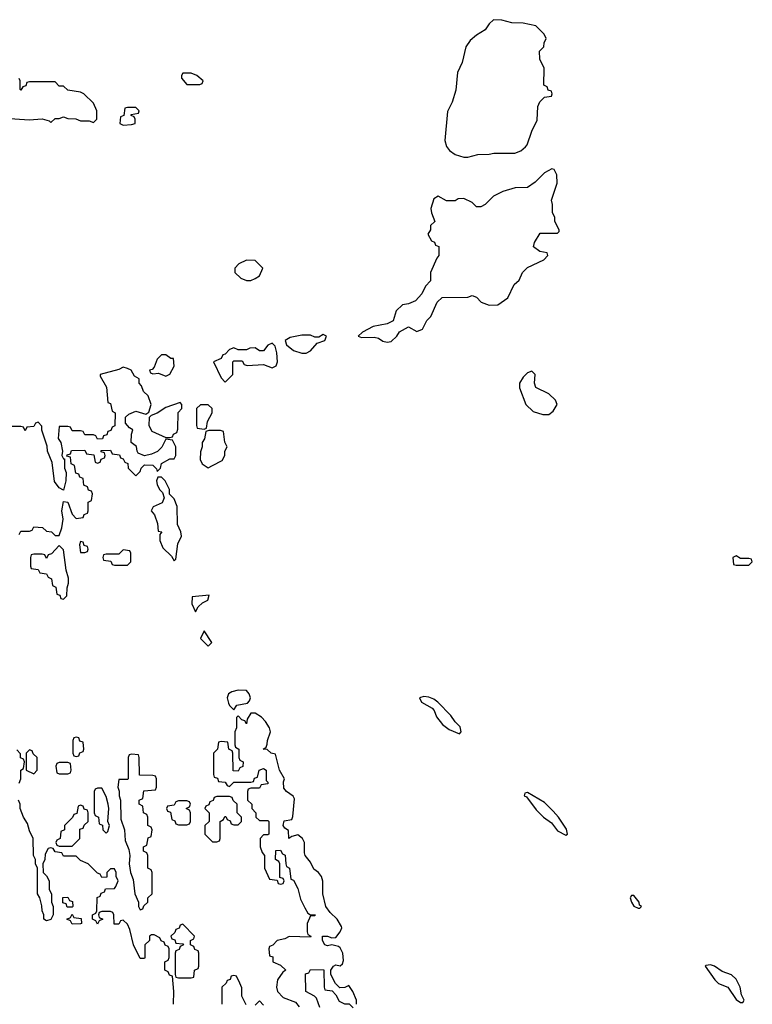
# Model space of a CAD drawing. Header units: inches. Extents: x 2348341 to 2479810, y 460419 to 613669.
# Tile 671 of 721: x 2455324 to 2458766, y 554170 to 558798. Entities that reach past the tile are written whole.
import ezdxf

# ---------------------------------------------------------------- set-up
doc = ezdxf.new("R2010")
doc.units = ezdxf.units.IN
doc.header["$MEASUREMENT"] = 0
doc.layers.add('C4555', color=7, linetype='Continuous')

msp = doc.modelspace()

# ---------------------------------------------------------------- linework, layer by layer
at = {"layer": 'C4555', "color": 2, "elevation": 42}
for points in [[(2457550, 558798), (2457530, 558778), (2457511.3, 558750), (2457470, 558725.2), (2457439.9, 558700.1), (2457420.7, 558670), (2457403.4, 558596.6), (2457380.7, 558550), (2457372.8, 558467.2), (2457356.3, 558410), (2457334, 558366), (2457320.7, 558230), (2457330, 558202), (2457343.5, 558183.5), (2457370, 558164.7), (2457410, 558151.3), (2457430, 558151.3), (2457476.4, 558163.6), (2457530, 558166), (2457551.1, 558171.1), (2457650, 558171.3), (2457678, 558182), (2457700.2, 558199.8), (2457708.7, 558210), (2457730, 558274), (2457754.6, 558325.4), (2457758, 558390), (2457768.4, 558411.6), (2457790, 558434), (2457822, 558438), (2457826, 558450), (2457822, 558462), (2457807.3, 558467.3), (2457802, 558482), (2457786, 558490), (2457788, 558570), (2457767.3, 558612.7), (2457766, 558650), (2457786, 558670), (2457788, 558690), (2457798, 558710), (2457788, 558730), (2457749.1, 558769.1), (2457690, 558782), (2457636.9, 558783.1), (2457590, 558795.3)], [(2456130, 558546), (2456090, 558546), (2456083.6, 558536.4), (2456083.6, 558523.6), (2456110, 558494), (2456170, 558494), (2456182, 558498), (2456186, 558510), (2456156.4, 558536.4)], [(2455870, 558386), (2455830, 558386), (2455818, 558382), (2455812.7, 558347.3), (2455798, 558342), (2455794, 558310), (2455810, 558302), (2455850, 558304.7), (2455866, 558310), (2455866, 558330), (2455862, 558342), (2455847.3, 558347.3), (2455847.3, 558352.7), (2455882, 558358), (2455886, 558370)], [(2457823.6, 558096.4), (2457790, 558078), (2457746.4, 558033.6), (2457710, 558008.7), (2457651.6, 558008.4), (2457594, 557990), (2457550, 557968), (2457511.1, 557928.9), (2457490, 557918), (2457470, 557918), (2457450, 557938), (2457410, 557958), (2457383.6, 557956.4), (2457370, 557946), (2457330, 557946), (2457290, 557968), (2457270, 557955.3), (2457256, 557910), (2457258, 557890), (2457274, 557850), (2457254, 557830), (2457254, 557810), (2457242, 557790), (2457258, 557758), (2457272.7, 557752.7), (2457278, 557738), (2457292.7, 557732.7), (2457294, 557690), (2457283.6, 557676.4), (2457254, 557610), (2457254, 557570), (2457230, 557546), (2457214, 557510), (2457183.6, 557476.4), (2457150, 557462), (2457122, 557458), (2457092, 557430), (2457078, 557382), (2457051, 557369), (2456984.5, 557355.5), (2456934, 557330), (2456914, 557310), (2456930, 557304.7), (2456990, 557306), (2457010, 557301), (2457030, 557286.8), (2457050, 557282.8), (2457070, 557286), (2457095.3, 557310), (2457108.7, 557331.3), (2457150, 557354), (2457190, 557332), (2457216, 557344), (2457236.4, 557383.6), (2457256.4, 557403.6), (2457286, 557470), (2457308.4, 557491.6), (2457430, 557494), (2457450, 557502), (2457470, 557494), (2457492, 557470), (2457530, 557456), (2457570, 557458), (2457618, 557490), (2457647.3, 557552.7), (2457670, 557574), (2457686, 557610), (2457710, 557634), (2457786, 557670), (2457806, 557690), (2457802, 557702), (2457768.4, 557708.4), (2457738, 557730), (2457742, 557750), (2457770, 557794), (2457850, 557794), (2457858, 557802), (2457858, 557810), (2457838, 557850), (2457838, 557870), (2457828, 557890), (2457828, 557930), (2457822, 557950), (2457848.7, 558030), (2457848.4, 558068.4), (2457834.6, 558094.6)], [(2456390, 557668), (2456354, 557650), (2456334, 557630), (2456334, 557610), (2456363.6, 557583.6), (2456390, 557572), (2456410, 557572), (2456430, 557582), (2456450, 557594), (2456466, 557630), (2456430, 557666)], [(2456750, 557318), (2456730, 557306), (2456710, 557306), (2456690, 557315.3), (2456650, 557315.3), (2456595.3, 557304.7), (2456572, 557290), (2456578, 557270), (2456610, 557242.8), (2456650, 557231), (2456670, 557231), (2456690, 557242), (2456722, 557278), (2456758, 557290), (2456766, 557310)], [(2456510, 557278), (2456490, 557268), (2456470, 557242), (2456450, 557242), (2456430, 557255.3), (2456405.4, 557254.6), (2456390, 557246), (2456350, 557246), (2456330, 557255.3), (2456310, 557248), (2456290, 557226), (2456278, 557222), (2456270, 557206), (2456234, 557190), (2456270, 557114), (2456290, 557094), (2456326, 557130), (2456326, 557190), (2456330, 557194), (2456370, 557194), (2456378, 557178), (2456392.7, 557172.7), (2456470, 557178), (2456510, 557162), (2456528.4, 557171.6), (2456535.3, 557190), (2456532.1, 557232.1), (2456524, 557264)], [(2456010, 557222), (2455990, 557222), (2455970, 557202), (2455955.3, 557164.7), (2455946, 557154), (2455934, 557150), (2455938, 557138), (2455950, 557134), (2455976.9, 557136.9), (2456010, 557122), (2456030, 557132), (2456049, 557170), (2456046, 557206), (2456034, 557206)], [(2457730, 557146), (2457710, 557138), (2457690, 557118), (2457672, 557090), (2457672.7, 557067.3), (2457702, 556990), (2457736.9, 556956.9), (2457782, 556942), (2457810, 556942.8), (2457830, 556958), (2457849, 556990), (2457842, 557010), (2457810, 557039), (2457748.9, 557068.9), (2457742, 557090), (2457746, 557130)], [(2456078, 556998), (2456010, 556975.3), (2455970, 556948.7), (2455942, 556938), (2455932, 556928), (2455931.3, 556890), (2455944.7, 556864.7), (2456010, 556834), (2456030, 556834), (2456042, 556838), (2456046, 556850), (2456062, 556858), (2456067.3, 556872.7), (2456068.7, 556951.3), (2456086, 556970), (2456086, 556990)], [(2456210, 556988), (2456172.7, 556987.3), (2456154, 556970), (2456154, 556890), (2456158, 556878), (2456190, 556874), (2456202, 556878), (2456206, 556910), (2456228, 556950), (2456228, 556970)], [(2456267.3, 556867.3), (2456212.7, 556867.3), (2456198, 556862), (2456191.6, 556828.4), (2456182, 556810), (2456182, 556790), (2456172.7, 556767.3), (2456172, 556730), (2456182, 556710), (2456210, 556692), (2456230, 556702), (2456274.6, 556725.4), (2456288, 556750), (2456288, 556770), (2456298, 556790), (2456287.3, 556812.7), (2456282, 556862)], [(2455990, 556648), (2455972.7, 556647.3), (2455966.8, 556630), (2455970, 556614), (2455981, 556590), (2455995.3, 556575.3), (2456002.8, 556550), (2455993.4, 556526.6), (2455951.6, 556508.4), (2455942, 556490), (2455958, 556470), (2455971.3, 556430), (2455974, 556394), (2455992, 556390), (2455982, 556378), (2455982, 556350), (2455996, 556316), (2456036.9, 556276.9), (2456050, 556254), (2456058, 556262), (2456066.2, 556333.8), (2456084, 556370), (2456081.2, 556390), (2456064.7, 556424.7), (2456064, 556510), (2456050, 556546), (2456028.4, 556568.4), (2456028, 556590), (2456008, 556630)], [(2455610, 556346), (2455604.7, 556330), (2455610, 556294), (2455630, 556294), (2455642, 556298), (2455646, 556310), (2455642, 556322), (2455627.3, 556327.3), (2455622, 556342)], [(2455510, 556326), (2455472.7, 556287.3), (2455458, 556282), (2455450, 556266), (2455442, 556282), (2455430, 556286), (2455390, 556286), (2455378, 556282), (2455374, 556270), (2455374, 556230), (2455378, 556218), (2455410, 556214), (2455418, 556198), (2455450, 556194), (2455458, 556178), (2455474, 556170), (2455478, 556138), (2455494, 556130), (2455498, 556098), (2455512.7, 556092.7), (2455518, 556078), (2455530, 556074), (2455546, 556090), (2455547.3, 556127.3), (2455553.2, 556150), (2455552.9, 556172.9), (2455542, 556210), (2455530, 556306)], [(2455810, 556306), (2455790, 556286), (2455730, 556286), (2455718, 556282), (2455714, 556270), (2455718, 556258), (2455752.7, 556252.7), (2455758, 556238), (2455770, 556234), (2455830, 556234), (2455846, 556250), (2455846, 556290), (2455842, 556302)], [(2458690, 556278), (2458674, 556270), (2458678, 556238), (2458690, 556234), (2458750, 556234), (2458766, 556250), (2458762, 556262), (2458750, 556266), (2458710, 556266)], [(2456213.6, 556093.6), (2456134, 556086), (2456132.7, 556052.7), (2456150, 556014), (2456162, 556038), (2456182.7, 556057.3), (2456208, 556070)], [(2456190, 555926), (2456174, 555890), (2456210, 555854), (2456226, 555870)], [(2456350, 555646), (2456320.7, 555639.3), (2456304.7, 555630), (2456298, 555610), (2456305.4, 555585.4), (2456310, 555574), (2456330, 555554), (2456344.7, 555575.3), (2456394.6, 555585.4), (2456404, 555596), (2456408.7, 555611.3), (2456402.7, 555630), (2456390, 555645.2)], [(2457222.8, 555617.2), (2457202, 555610), (2457212, 555590), (2457262, 555562), (2457271, 555551), (2457282, 555522), (2457310, 555484.7), (2457342, 555462), (2457390, 555442), (2457398, 555450), (2457393.6, 555473.6), (2457370, 555498), (2457350, 555528), (2457288.7, 555590), (2457270, 555604), (2457246.4, 555613.6)], [(2455590, 555426), (2455578, 555422), (2455574, 555410), (2455574, 555350), (2455578, 555338), (2455590, 555334), (2455602, 555338), (2455607.3, 555352.7), (2455622, 555358), (2455626, 555370), (2455622, 555402), (2455607.3, 555407.3), (2455602, 555422)], [(2455370, 555366), (2455354, 555350), (2455354, 555270), (2455390, 555254), (2455406, 555270), (2455406, 555330), (2455387.3, 555347.3), (2455382, 555362)], [(2455850, 555346), (2455838, 555342), (2455834, 555330), (2455834, 555230), (2455830, 555226), (2455790, 555226), (2455784.7, 555190), (2455792, 555172), (2455792, 555150), (2455798, 555130), (2455799.6, 555039.6), (2455816, 554990), (2455819.6, 554939.6), (2455836.9, 554896.9), (2455842, 554870), (2455838, 554830), (2455844.7, 554790), (2455856.9, 554756.9), (2455864.7, 554690), (2455882, 554650), (2455882, 554630), (2455890, 554614), (2455902, 554618), (2455907.3, 554632.7), (2455926, 554650), (2455926, 554670), (2455946, 554690), (2455946, 554790), (2455942, 554802), (2455926, 554810), (2455926, 554870), (2455922, 554882), (2455906, 554890), (2455906, 554910), (2455922, 554918), (2455927.3, 554952.7), (2455942, 554958), (2455946, 554990), (2455942, 555002), (2455926, 555010), (2455926, 555050), (2455922, 555062), (2455906, 555070), (2455902, 555102), (2455886, 555110), (2455886, 555130), (2455902, 555138), (2455907.3, 555172.7), (2455962, 555178), (2455966, 555190), (2455966, 555230), (2455962, 555242), (2455950, 555246), (2455887.3, 555247.3), (2455886, 555330), (2455882, 555342)], [(2455550, 555306), (2455510, 555306), (2455498, 555302), (2455494, 555290), (2455498, 555258), (2455510, 555254), (2455550, 555254), (2455562, 555258), (2455566, 555270), (2455562, 555302)], [(2455710, 555186), (2455690, 555186), (2455678, 555182), (2455674, 555170), (2455674, 555070), (2455678, 555058), (2455694, 555050), (2455698, 555018), (2455712.7, 555012.7), (2455714, 554990), (2455730, 554974), (2455738, 554982), (2455746, 555010), (2455738, 555030), (2455742, 555090), (2455739, 555110), (2455730, 555146)], [(2456310, 555146), (2456250, 555146), (2456238, 555142), (2456232.7, 555127.3), (2456218, 555122), (2456212.7, 555107.3), (2456198, 555102), (2456194, 555090), (2456214, 555070), (2456214, 555030), (2456194, 555010), (2456194, 554970), (2456230, 554934), (2456250, 554934), (2456262, 554938), (2456266, 554950), (2456266, 555030), (2456282, 555038), (2456287.3, 555052.7), (2456292.7, 555052.7), (2456298, 555038), (2456312.7, 555032.7), (2456318, 555018), (2456330, 555014), (2456350, 555014), (2456366, 555030), (2456366, 555050), (2456346, 555070), (2456346, 555110), (2456327.3, 555127.3), (2456322, 555142)], [(2457710, 555166), (2457698, 555162), (2457694, 555150), (2457704.7, 555144.7), (2457750, 555084.7), (2457784.7, 555050), (2457822.8, 555022.8), (2457850, 554984.7), (2457890, 554964.7), (2457898, 554970), (2457892.9, 554992.9), (2457855.3, 555050), (2457830, 555078), (2457790, 555118)], [(2455610, 555106), (2455598, 555102), (2455592.7, 555067.3), (2455578, 555062), (2455572.7, 555047.3), (2455534, 555010), (2455534, 554990), (2455518, 554982), (2455514, 554950), (2455498, 554942), (2455494, 554930), (2455498, 554918), (2455510, 554914), (2455570, 554914), (2455606, 554950), (2455607.3, 554992.7), (2455622, 554998), (2455627.3, 555012.7), (2455646, 555030), (2455646, 555070), (2455642, 555082), (2455627.3, 555087.3), (2455622, 555102)], [(2456110, 555126), (2456070, 555126), (2456058, 555122), (2456050, 555106), (2456018, 555102), (2456014, 555090), (2456018, 555078), (2456032.7, 555072.7), (2456038, 555038), (2456052.7, 555032.7), (2456058, 555018), (2456070, 555014), (2456110, 555014), (2456122, 555018), (2456126, 555030), (2456126, 555070), (2456122, 555082), (2456106, 555090), (2456122, 555098), (2456126, 555110), (2456122, 555122)], [(2455570, 554626), (2455547.3, 554627.3), (2455542, 554642), (2455527.3, 554647.3), (2455527.3, 554672.7), (2455550, 554674), (2455558, 554658), (2455572.7, 554652.7), (2455574, 554630)], [(2458210, 554682), (2458198, 554682), (2458192, 554670), (2458198, 554650), (2458210, 554632), (2458230, 554622), (2458238, 554622), (2458246, 554630), (2458236.4, 554636.4), (2458234, 554650)], [(2455570, 554546), (2455562, 554562), (2455546, 554570), (2455562, 554578), (2455570, 554594), (2455578, 554578), (2455612.7, 554572.7), (2455614, 554550), (2455610, 554548)], [(2456090, 554546), (2456078, 554542), (2456072.7, 554527.3), (2456058, 554522), (2456052.7, 554507.3), (2456034, 554490), (2456038, 554478), (2456052.7, 554472.7), (2456058, 554458), (2456090, 554454), (2456094, 554450), (2456078, 554442), (2456072.7, 554427.3), (2456058, 554422), (2456054, 554410), (2456054, 554310), (2456058, 554298), (2456070, 554294), (2456130, 554294), (2456142, 554298), (2456146, 554330), (2456162, 554338), (2456166, 554350), (2456166, 554410), (2456162, 554422), (2456147.3, 554427.3), (2456142, 554442), (2456126, 554450), (2456126, 554470), (2456142, 554478), (2456146, 554490)], [(2458570, 554355.1), (2458547.3, 554352.7), (2458544.7, 554350), (2458590, 554284.7), (2458607.9, 554267.9), (2458650.7, 554250.7), (2458690, 554192), (2458710, 554178), (2458722, 554178), (2458728, 554190), (2458715.1, 554215.1), (2458709, 554250), (2458690, 554288), (2458668.9, 554308.9), (2458624.7, 554324.7), (2458588, 554350)]]:
    msp.add_lwpolyline(points, close=True, dxfattribs=at)
for points in [[(2455210, 558338), (2455368, 558328), (2455430, 558332), (2455462, 558322), (2455470, 558314), (2455490, 558334), (2455510, 558334), (2455530, 558342), (2455550, 558334), (2455587.3, 558332.7), (2455610, 558322), (2455650, 558322), (2455670, 558314), (2455686, 558330), (2455686, 558370), (2455670, 558406), (2455626, 558450), (2455610, 558458), (2455550, 558466), (2455530, 558486), (2455510, 558486), (2455490, 558506), (2455370, 558506), (2455358, 558502), (2455352.7, 558487.3), (2455338, 558482), (2455330, 558466), (2455326, 558470), (2455326, 558510), (2455322, 558522)], [(2455322, 556378), (2455330, 556394), (2455370, 556394), (2455382, 556398), (2455390, 556414), (2455431.6, 556411.6), (2455450, 556394), (2455474, 556390), (2455490, 556374), (2455510, 556374), (2455522, 556410), (2455528.7, 556450), (2455522, 556490), (2455530, 556534), (2455550.9, 556530.9), (2455570, 556474), (2455590, 556454), (2455622, 556458), (2455627.3, 556472.7), (2455642, 556478), (2455646, 556490), (2455646, 556530), (2455662, 556538), (2455666, 556570), (2455662, 556582), (2455647.3, 556587.3), (2455642, 556602), (2455626, 556610), (2455622, 556642), (2455607.3, 556647.3), (2455602, 556662), (2455587.3, 556667.3), (2455582, 556702), (2455566, 556710), (2455562, 556742), (2455546, 556746), (2455547.3, 556752.7), (2455562, 556758), (2455567.3, 556772.7), (2455630, 556774), (2455638, 556758), (2455672.7, 556752.7), (2455678, 556718), (2455690, 556714), (2455702, 556718), (2455707.3, 556732.7), (2455722, 556738), (2455726, 556750), (2455722, 556762), (2455707.3, 556767.3), (2455707.3, 556772.7), (2455750, 556774), (2455758, 556758), (2455792.7, 556752.7), (2455798, 556738), (2455810, 556734), (2455818, 556718), (2455831.6, 556711.6), (2455834, 556690), (2455870, 556654), (2455890, 556674), (2455894, 556690), (2455910, 556706), (2455950, 556704.7), (2455966.8, 556686.8), (2455970, 556674), (2455986, 556690), (2455990, 556712), (2456030, 556734), (2456050, 556734), (2456058, 556750), (2456058, 556790), (2456042, 556822), (2456010, 556826), (2455991.3, 556788.7), (2455971.1, 556768.9), (2455943.5, 556756.5), (2455910, 556748.7), (2455881.2, 556761.2), (2455875.3, 556770), (2455872.5, 556792.5), (2455848, 556810), (2455848.7, 556850), (2455855.3, 556870), (2455839.3, 556879.3), (2455821.5, 556901.5), (2455821.2, 556930), (2455836.2, 556943.8), (2455870, 556957.3), (2455916.4, 556943.6), (2455930, 556954), (2455942, 556990), (2455928, 557030), (2455906, 557050), (2455896.4, 557076.4), (2455886, 557090), (2455886, 557110), (2455863.1, 557123.1), (2455848, 557150), (2455830, 557159), (2455810, 557164), (2455790, 557154), (2455702, 557130), (2455702, 557122), (2455731.1, 557071.1), (2455738, 556998), (2455750, 556994), (2455758, 556958), (2455772, 556950), (2455771.6, 556888.4), (2455758, 556882), (2455752.7, 556867.3), (2455738, 556862), (2455732.7, 556847.3), (2455718, 556842), (2455712.7, 556827.3), (2455690, 556826), (2455682, 556842), (2455670, 556846), (2455630, 556846), (2455622, 556862), (2455610, 556866), (2455570, 556866), (2455562, 556882), (2455550, 556886), (2455510, 556886), (2455504.7, 556830), (2455518, 556810), (2455524.7, 556770), (2455522, 556750), (2455530, 556734), (2455534, 556734), (2455534, 556690), (2455542, 556670), (2455541, 556630), (2455530, 556586), (2455510, 556598), (2455487, 556627), (2455476.4, 556716.4), (2455454, 556770), (2455453.6, 556793.6), (2455428.4, 556868.4), (2455427.3, 556887.3), (2455410, 556906), (2455398, 556902), (2455390, 556886), (2455358, 556882), (2455350, 556866), (2455342, 556882), (2455330, 556886), (2455210, 556886)], [(2456906, 554170), (2456906, 554190), (2456888.7, 554230), (2456870, 554258), (2456851.1, 554248.9), (2456828, 554248), (2456807.3, 554267.3), (2456786, 554310), (2456786, 554330), (2456798, 554350), (2456810, 554354.8), (2456830, 554351.3), (2456840.4, 554359.6), (2456844.7, 554375.3), (2456842.7, 554410), (2456830, 554435.3), (2456821.2, 554441.2), (2456790, 554449.3), (2456770, 554445.2), (2456758, 554450), (2456746, 554470), (2456746, 554490), (2456770, 554491), (2456790, 554482), (2456810, 554484.7), (2456829, 554510), (2456838, 554530), (2456836.4, 554536.4), (2456815.3, 554570), (2456782, 554602), (2456762, 554630), (2456748.7, 554690), (2456748.9, 554748.9), (2456742, 554770), (2456728, 554790), (2456705.2, 554805.2), (2456690, 554838), (2456666, 554870), (2456662, 554882), (2456662.7, 554930), (2456653.2, 554950), (2456630, 554966), (2456602, 554958), (2456588.7, 554948.7), (2456587.3, 554987.3), (2456570, 554998), (2456562, 555010), (2456567.3, 555032.7), (2456602, 555038), (2456608, 555052), (2456615.3, 555135.3), (2456609, 555149), (2456578, 555170), (2456565.6, 555185.6), (2456564, 555216), (2456568, 555230), (2456544, 555270), (2456526, 555346), (2456506, 555350), (2456487.3, 555367.3), (2456468, 555370), (2456482, 555378), (2456487.3, 555392.7), (2456488, 555410), (2456502, 555450), (2456498, 555470), (2456479.5, 555499.5), (2456459.6, 555519.6), (2456430, 555539), (2456410, 555538), (2456392, 555510), (2456390, 555488), (2456382, 555502), (2456367.3, 555507.3), (2456350, 555526), (2456342, 555518), (2456342, 555470), (2456334, 555450), (2456334, 555390), (2456338, 555378), (2456354, 555370), (2456354, 555330), (2456358, 555318), (2456374, 555310), (2456372.7, 555287.3), (2456358, 555282), (2456350, 555266), (2456327.3, 555267.3), (2456326, 555350), (2456322, 555362), (2456306, 555370), (2456302, 555402), (2456270, 555406), (2456258, 555402), (2456254, 555370), (2456234, 555350), (2456234, 555250), (2456238, 555238), (2456252.7, 555232.7), (2456258, 555218), (2456290, 555214), (2456298, 555198), (2456310, 555194), (2456330, 555214), (2456410, 555214), (2456422, 555218), (2456427.3, 555232.7), (2456442, 555238), (2456449, 555271), (2456470, 555278), (2456482, 555270), (2456482, 555222), (2456490, 555214), (2456490, 555206), (2456458, 555202), (2456450, 555186), (2456410, 555186), (2456398, 555182), (2456394, 555170), (2456394, 555130), (2456414, 555110), (2456414, 555090), (2456434, 555070), (2456434, 555050), (2456450, 555034), (2456490, 555034), (2456494, 555030), (2456494, 554970), (2456490, 554966), (2456470, 554966), (2456454, 554950), (2456454, 554910), (2456463.6, 554883.6), (2456474, 554870), (2456474, 554810), (2456498, 554758), (2456534, 554754), (2456538, 554738), (2456550, 554734), (2456562, 554738), (2456566, 554750), (2456562, 554762), (2456546, 554766), (2456546, 554830), (2456542, 554842), (2456526, 554850), (2456527.3, 554892.7), (2456550, 554894), (2456558, 554878), (2456571.6, 554871.6), (2456574, 554830), (2456578, 554818), (2456592, 554810), (2456598, 554758), (2456610, 554754), (2456630, 554714), (2456643.6, 554663.6), (2456663.6, 554623.6), (2456678, 554598), (2456690, 554591.3), (2456712, 554590), (2456710, 554586), (2456690, 554586), (2456674, 554550), (2456674, 554510), (2456678, 554498), (2456692, 554490), (2456690, 554486), (2456590, 554488), (2456570, 554478), (2456534, 554470), (2456512.7, 554447.3), (2456498, 554442), (2456494, 554430), (2456498, 554398), (2456512.7, 554392.7), (2456514, 554370), (2456550, 554354), (2456574, 554330), (2456559.6, 554320.4), (2456534.8, 554285.2), (2456530.7, 554250), (2456534.8, 554230), (2456562.3, 554202.3), (2456619.4, 554179.4), (2456637.5, 554157.5)], [(2455322, 555210), (2455328.7, 555230), (2455328.7, 555270), (2455342, 555278), (2455346, 555310), (2455342, 555322), (2455328.4, 555328.4), (2455327.3, 555347.3), (2455310, 555366)], [(2456046, 554170), (2456048, 554230), (2456042, 554302), (2456027.3, 554307.3), (2456022, 554322), (2456006, 554330), (2456006, 554370), (2456022, 554378), (2456026, 554390), (2456026, 554430), (2456022, 554442), (2456007.3, 554447.3), (2456002, 554462), (2455988, 554468), (2455982, 554482), (2455956.4, 554496.4), (2455943.6, 554496.4), (2455934, 554490), (2455934, 554470), (2455912, 554450), (2455912, 554390), (2455910, 554386), (2455890, 554386), (2455859, 554450), (2455841.2, 554521.2), (2455830, 554546), (2455810, 554566), (2455798, 554562), (2455790, 554546), (2455767.3, 554547.3), (2455766, 554590), (2455762, 554602), (2455750, 554606), (2455710, 554606), (2455698, 554602), (2455694, 554590), (2455698, 554578), (2455714, 554570), (2455698, 554562), (2455690, 554546), (2455682, 554562), (2455666, 554570), (2455666, 554590), (2455682, 554598), (2455686, 554610), (2455687.3, 554672.7), (2455702, 554678), (2455707.3, 554692.7), (2455722, 554698), (2455727.3, 554712.7), (2455770, 554714), (2455776.4, 554723.6), (2455786, 554750), (2455778, 554770), (2455778, 554790), (2455770, 554806), (2455750, 554806), (2455734, 554790), (2455732.7, 554767.3), (2455710, 554766), (2455702, 554782), (2455690, 554786), (2455646, 554830), (2455610, 554846), (2455590, 554866), (2455530, 554866), (2455522, 554882), (2455490, 554886), (2455482, 554902), (2455470, 554906), (2455458, 554902), (2455443.6, 554876.4), (2455442, 554850), (2455432, 554830), (2455434, 554790), (2455450, 554774), (2455462, 554750), (2455462, 554710), (2455474, 554690), (2455474, 554650), (2455482, 554630), (2455482, 554590), (2455470, 554568), (2455450, 554562), (2455438, 554570), (2455438, 554590), (2455428.9, 554608.9), (2455427.3, 554632.7), (2455418, 554670), (2455408, 554690), (2455408, 554810), (2455398, 554830), (2455398, 554850), (2455388.7, 554870), (2455388, 554950), (2455370, 554986), (2455360.2, 555020.2), (2455342, 555050), (2455326, 555090), (2455326, 555110), (2455318, 555130)], [(2456388, 554168), (2456368.4, 554208.4), (2456367.3, 554247.3), (2456358, 554270), (2456342, 554302), (2456330, 554306), (2456318, 554302), (2456312.7, 554287.3), (2456298, 554282), (2456294, 554270), (2456274, 554250), (2456274, 554170)], [(2456734.6, 554154.6), (2456719, 554199), (2456709, 554209), (2456668.7, 554230), (2456667.3, 554312.7), (2456682, 554318), (2456690, 554334), (2456752.7, 554332.7), (2456754, 554250), (2456758, 554238), (2456792.7, 554232.7), (2456810, 554214), (2456825.4, 554185.4), (2456850, 554172), (2456871.6, 554171.6), (2456890, 554154)], [(2456470, 554166), (2456450, 554186), (2456430, 554166)]]:
    msp.add_lwpolyline(points, dxfattribs=at)

doc.saveas('drawing.dxf')
